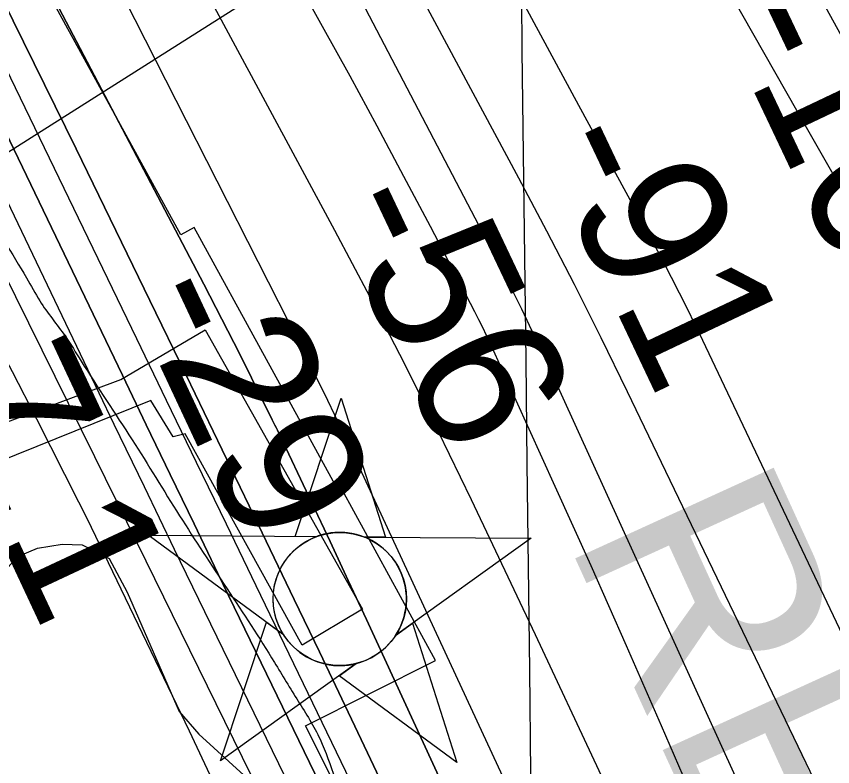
# Model space of a CAD drawing. Extents: x 3694830 to 3732949, y 415201 to 440970.
# Drawn here: x 3714569.5 to 3714943.7, y 431647.8 to 431991.7 of the extents above; entities that cross this region are included whole.
import ezdxf

# ---------------------------------------------------------------- set-up
doc = ezdxf.new("R2010")
doc.units = 0
for name, color, linetype in [('V-CHAN-DOCK', 7, 'Continuous'), ('V-CHAN-NAID', 7, 'Continuous'), ('V-GRID-MAJR', 7, 'Continuous'), ('V-RIVR-EDGE', 7, 'Continuous'), ('V-RIVR-RANG', 7, 'Continuous'), ('V-RRAP-RVMT', 7, 'Continuous'), ('V-RRAP-RVMT-IDEN', 7, 'Continuous'), ('V-SITE-VEGE', 7, 'Continuous'), ('V-TOPO-DPTH', 7, 'Continuous'), ('V-TOPO-MAJR', 7, 'Continuous'), ('V-TOPO-MINR', 7, 'Continuous'), ('V-TOPO-WATR', 7, 'Continuous')]:
    doc.layers.add(name, color=color, linetype=linetype)

msp = doc.modelspace()

# ---------------------------------------------------------------- linework, layer by layer
at = {"layer": 'V-CHAN-DOCK'}
msp.add_lwpolyline([(3714510.94, 431785.54), (3714617.36, 431825.28), (3714656.08, 431847.95), (3714728.21, 431720.04), (3714700.55, 431703.55), (3714646.98, 431800.34), (3714641.45, 431798.98), (3714631.14, 431815.57), (3714517.11, 431769.64), (3714510.94, 431785.54)], dxfattribs=at)
at = {"layer": 'V-CHAN-NAID'}
for points in [[(3714706.91, 431753.19), (3714697.32, 431753.26), (3714718.45, 431816.74), (3714738.67, 431752.97), (3714729.08, 431753.04), (3714727.5, 431753.61), (3714725.41, 431754.23), (3714723.37, 431754.68), (3714721.33, 431754.99), (3714720.17, 431755.11), (3714718.63, 431755.19), (3714716.91, 431755.18), (3714715.54, 431755.11), (3714713.64, 431754.91), (3714712.27, 431754.7), (3714710.48, 431754.31), (3714708.96, 431753.89), (3714707.92, 431753.56)], [(3714706.91, 431753.19), (3714630.42, 431753.73), (3714691.98, 431708.34), (3714690.87, 431710.24), (3714690.06, 431711.87), (3714689.23, 431713.84), (3714688.54, 431715.89), (3714688.17, 431717.22), (3714687.81, 431718.84), (3714687.57, 431720.29), (3714687.38, 431721.89), (3714687.27, 431723.62), (3714687.26, 431725.2), (3714687.36, 431727.28), (3714687.55, 431728.9), (3714687.94, 431731.1), (3714688.42, 431733.02), (3714689.02, 431734.91), (3714689.68, 431736.59), (3714690.41, 431738.17), (3714691.22, 431739.71), (3714692.28, 431741.45), (3714693.31, 431742.92), (3714694.31, 431744.19), (3714695.31, 431745.33), (3714696.62, 431746.67), (3714697.67, 431747.63), (3714699.39, 431749.03), (3714700.6, 431749.9), (3714702.29, 431750.97), (3714704.02, 431751.92), (3714705.47, 431752.6)], [(3714729.08, 431753.04), (3714805.57, 431752.49), (3714743.37, 431707.97), (3714744.28, 431709.46), (3714745.26, 431711.31), (3714745.98, 431712.89), (3714746.71, 431714.85), (3714747.26, 431716.63), (3714747.66, 431718.27), (3714748.02, 431720.28), (3714748.2, 431721.85), (3714748.33, 431724.06), (3714748.3, 431726.12), (3714748.11, 431728.34), (3714747.84, 431730.1), (3714747.35, 431732.33), (3714746.71, 431734.47), (3714745.96, 431736.45), (3714745.31, 431737.9), (3714744.31, 431739.81), (3714743.25, 431741.53), (3714742.03, 431743.24), (3714740.77, 431744.78), (3714739.5, 431746.14), (3714737.87, 431747.67), (3714736.12, 431749.09), (3714734.44, 431750.26), (3714732.55, 431751.39), (3714731.08, 431752.16)], [(3714725.34, 431695.06), (3714663.14, 431650.54), (3714684.26, 431714.03), (3714691.98, 431708.34), (3714692.62, 431707.37), (3714694, 431705.51), (3714695.21, 431704.1), (3714696.68, 431702.59), (3714698.07, 431701.34), (3714699.52, 431700.19), (3714700.92, 431699.2), (3714702.6, 431698.16), (3714704.31, 431697.25), (3714706.11, 431696.44), (3714707.55, 431695.89), (3714709.18, 431695.36), (3714711.41, 431694.79), (3714712.94, 431694.51), (3714714.96, 431694.25), (3714716.5, 431694.14), (3714718.36, 431694.12), (3714720.05, 431694.2), (3714721.76, 431694.38), (3714723.66, 431694.69)], [(3714743.37, 431707.97), (3714751.17, 431713.55), (3714771.39, 431649.77), (3714717.54, 431689.48), (3714725.34, 431695.06), (3714727.01, 431695.54), (3714728.62, 431696.1), (3714730.78, 431697.01), (3714732.51, 431697.9), (3714734.38, 431699.01), (3714736.12, 431700.22), (3714737.67, 431701.47), (3714738.96, 431702.64), (3714740.34, 431704.06), (3714741.54, 431705.46), (3714742.66, 431706.93)]]:
    msp.add_lwpolyline(points, close=True, dxfattribs=at)
msp.add_circle((3714717.79, 431724.66), 30.54, dxfattribs=at)
at = {"layer": 'V-GRID-MAJR'}
msp.add_spline([(3714934.61, 420805.69), (3714862.37, 426862.61), (3714790.09, 432923), (3714717.8, 438983.4), (3714717.76, 438986.86)], degree=3, dxfattribs=at)
at = {"layer": 'V-RIVR-EDGE'}
msp.add_spline([(3713043.36, 434433.46), (3713056.06, 434414.57), (3713056.04, 434406.88), (3713052.79, 434399.61), (3713047.11, 434392.75), (3713042.65, 434386.29), (3713043.01, 434370.12), (3713038.12, 434351.93), (3713036.07, 434343.45), (3713036.06, 434336.17), (3713040.9, 434332.11), (3713051.79, 434323.59), (3713062.7, 434316.69), (3713076.84, 434311.4), (3713086.94, 434310.97), (3713095.85, 434315.4), (3713105.96, 434316.99), (3713116.07, 434314.94), (3713133.03, 434306.41), (3713147.55, 434292.63), (3713164.08, 434271.56), (3713182.21, 434242.4), (3713202.75, 434208.78), (3713246.25, 434141.96), (3713270.82, 434100.25), (3713298.6, 434054.48), (3713309.06, 434030.19), (3713330.81, 433996.58), (3713345.71, 433970.26), (3713361.42, 433947.98), (3713375.53, 433928.53), (3713396.87, 433893.7), (3713411.78, 433870.62), (3713447.99, 433798.55), (3713459.25, 433773.05), (3713466.86, 433742.7), (3713472.45, 433712.36), (3713472.36, 433677.18), (3713468.61, 433633.52), (3713467.34, 433610.07), (3713470.51, 433584.58), (3713479.34, 433556.26), (3713491.82, 433535.6), (3713493.84, 433532.77), (3713502.73, 433532.34), (3713517.29, 433531.5), (3713528.19, 433525), (3713535.44, 433512.04), (3713539.44, 433497.88), (3713551.1, 433470.76), (3713571.62, 433428.25), (3713584.91, 433405.57), (3713600.61, 433378.84), (3713617.94, 433355.35), (3713630.85, 433341.16), (3713638.1, 433329.42), (3713667.92, 433288.1), (3713682.82, 433262.18), (3713698.93, 433235.86), (3713713.83, 433213.98), (3713743.66, 433173.47), (3713771.07, 433139.03), (3713793.64, 433108.65), (3713810.98, 433087.98), (3713825.88, 433064.9), (3713836.35, 433046.68), (3713854.88, 433019.54), (3713877.84, 432982.28), (3713890.75, 432968.09), (3713918.55, 432930.82), (3713947.59, 432900.42), (3713972.61, 432880.14), (3713994.41, 432862.7), (3714015.79, 432843.64), (3714024.68, 432838.77), (3714027.51, 432840.38), (3714031.55, 432836.73), (3714054.94, 432811.2), (3714069.05, 432794.58), (3714081.14, 432778.78), (3714084.75, 432767.86), (3714089.95, 432743.99), (3714090.72, 432729.43), (3714087.84, 432706.79), (3714085.79, 432697.9), (3714089.01, 432689.8), (3714097.06, 432677.25), (3714103.12, 432673.19), (3714116.03, 432662.24), (3714130.96, 432647.24), (3714139.42, 432637.11), (3714147.89, 432628.6), (3714162.42, 432618.05), (3714191.89, 432596.14), (3714208.84, 432583.96), (3714219.33, 432572.21), (3714227.38, 432556.83), (3714239.04, 432529.7), (3714247.87, 432505.42), (3714257.9, 432473.05), (3714259.47, 432454.44), (3714259.46, 432450.8), (3714261.87, 432441.5), (3714263.07, 432437.85), (3714269.13, 432435.01), (3714278.83, 432431.75), (3714288.11, 432423.23), (3714293.74, 432412.3), (3714294.52, 432400.57), (3714296.12, 432393.29), (3714303.37, 432380.33), (3714315.44, 432357.66), (3714335.97, 432318.79), (3714351.64, 432280.74), (3714367.34, 432251.18), (3714384.65, 432218.38), (3714402.77, 432189.63), (3714414.46, 432173.02), (3714421.71, 432161.68), (3714427.34, 432147.51), (3714436.17, 432122.02), (3714449.05, 432097.72), (3714461.53, 432075.05), (3714474.82, 432054.39), (3714484.1, 432043.45), (3714493.76, 432025.23), (3714503, 432004.18), (3714527.15, 431956.4), (3714539.22, 431931.71), (3714554.93, 431907), (3714564.18, 431888.78), (3714574.25, 431871.77), (3714580.29, 431861.25), (3714591.98, 431845.04), (3714599.23, 431833.7), (3714622.59, 431797.66), (3714644.34, 431762.83), (3714687.85, 431695.59), (3714698.72, 431677.77), (3714708.79, 431660.36), (3714715.62, 431642.55), (3714730.5, 431612.19), (3714746.21, 431585.06), (3714751.43, 431570.08), (3714752.99, 431546.22), (3714750.08, 431514.28), (3714744.74, 431483.16), (3714743.88, 431460.52), (3714745.46, 431446.36), (3714749.46, 431426.94), (3714757.89, 431405.89), (3714773.97, 431365.41), (3714788.45, 431333.03), (3714805.34, 431298.21), (3714821.06, 431275.93), (3714824.67, 431265.01), (3714825.46, 431258.13), (3714829.49, 431250.44), (3714839.17, 431239.9), (3714868.97, 431190.09), (3714891.53, 431156.06), (3714906.01, 431126.91), (3714921.7, 431094.12), (3714930.14, 431072.67), (3714946.99, 431017.63), (3714956.22, 430988.9), (3714967.48, 430965.01), (3714982.77, 430932.63), (3714994.82, 430902.27), (3715004.87, 430876.36), (3715018.91, 430830.23), (3715037.39, 430783.68), (3715052.65, 430739.57), (3715069.91, 430689.39), (3715079.14, 430658.23), (3715083.14, 430642.85), (3715090.37, 430620.19), (3715103.21, 430582.95), (3715113.25, 430554.22), (3715131.73, 430503.22), (3715143.38, 430471.65), (3715155.02, 430439.27), (3715170.32, 430412.14), (3715185.61, 430379.35), (3715223.01, 430297.98), (3715228.66, 430293.11), (3715236.35, 430293.9), (3715238.77, 430293.49), (3715239.9, 430259.12), (3715240.57, 430232.44)], degree=3, dxfattribs=at)
at = {"layer": 'V-RIVR-RANG'}
msp.add_line((3714379.32, 431811.46), (3715055.16, 432239.53), dxfattribs=at)
at = {"layer": 'V-RRAP-RVMT'}
for points in [[(3714889.9, 431141.1), (3714878.15, 431136.25), (3714825.37, 431264.14), (3714818.05, 431261.09), (3714757.62, 431407.51), (3714773.14, 431413.91), (3714718.84, 431537.57), (3714758.29, 431554.93), (3714702.1, 431666.6), (3714761.69, 431696.44), (3714718.84, 431774.63), (3714717.4, 431773.85), (3714651.03, 431894.92), (3714644.92, 431891.58), (3714576.61, 432016.21), (3714572.54, 432014.02), (3714496.7, 432152.4), (3714511.29, 432160.39), (3714450.27, 432271.57), (3714435.69, 432263.59), (3714368.52, 432386.21), (3714362.42, 432382.88), (3714295.76, 432504.51)], [(3714727.44, 432423.51), (3714795.7, 432298.88), (3714787.33, 432294.33), (3714855.87, 432169.3), (3714846.72, 432164.27), (3714906.03, 432056.13), (3714907.12, 432056.71), (3714982.51, 431919.15), (3714978.51, 431916.99), (3715039.09, 431806.48), (3715032.53, 431802.87), (3715091.31, 431686.1), (3715081.65, 431681.26), (3715133.75, 431562.69), (3715146.94, 431568.17), (3715199.85, 431439.95), (3715199.94, 431439.99), (3715254.72, 431307.05), (3715271.02, 431313.79), (3715322.51, 431189.06), (3715327.08, 431190.94), (3715387.32, 431044.96)]]:
    msp.add_lwpolyline(points, dxfattribs=at)
at = {"layer": 'V-SITE-VEGE'}
msp.add_lwpolyline([(3714554.23, 431636.07), (3714548.29, 431654.52), (3714546.5, 431671.11), (3714547, 431687.69), (3714548.88, 431699.89), (3714550.97, 431706.33), (3714553.29, 431711.63), (3714557.47, 431724.74), (3714562.57, 431735.79), (3714570.19, 431744.06), (3714579.19, 431747.95), (3714590.48, 431749.76), (3714599.69, 431749.5), (3714612.11, 431743.25), (3714620.36, 431727.79), (3714644.16, 431673.14), (3714653.12, 431662.75), (3714687.58, 431631.32)], dxfattribs=at)
at = {"layer": 'V-TOPO-DPTH'}
for points in [[(3714345.6, 432513.27), (3714361.81, 432484.34), (3714377.87, 432455.34), (3714427.71, 432364.6), (3714468.21, 432289.98), (3714508.23, 432215.1), (3714547.52, 432139.82), (3714586.31, 432064.29), (3714698.97, 431842.29), (3714705.6, 431829.05), (3714712.14, 431815.76), (3714718.53, 431802.41), (3714724.84, 431789.01), (3715002.7, 431189.86), (3715201, 430732.86)], [(3714345.6, 432513.27), (3714361.81, 432484.34), (3714377.87, 432455.34), (3714427.71, 432364.6), (3714468.21, 432289.98), (3714508.23, 432215.1), (3714547.52, 432139.82), (3714586.31, 432064.29), (3714698.97, 431842.29), (3714705.6, 431829.05), (3714712.14, 431815.76), (3714718.53, 431802.41), (3714724.84, 431789.01), (3715002.7, 431189.86), (3715201, 430732.86)], [(3714321.23, 432470.96), (3714459.29, 432204.83), (3714494.32, 432136.66), (3714528.99, 432068.32), (3714563.14, 431999.71), (3714596.93, 431930.92), (3714630.68, 431861.53), (3714647.31, 431827.29), (3714663.9, 431793.03), (3714680.44, 431758.75), (3714696.95, 431724.45), (3714708.45, 431700.5), (3714730.55, 431654.16), (3714752.46, 431607.72), (3714774.1, 431561.16), (3714795.55, 431514.51), (3714933.66, 431211.77), (3714943.16, 431190.7), (3714952.55, 431169.58), (3714961.75, 431148.38), (3714970.84, 431127.13), (3715013.12, 431027.1)], [(3715013.12, 431027.1), (3714970.84, 431127.13), (3714961.75, 431148.38), (3714952.55, 431169.58), (3714943.16, 431190.7), (3714933.66, 431211.77), (3714795.55, 431514.51), (3714774.1, 431561.16), (3714752.46, 431607.72), (3714730.55, 431654.16), (3714708.45, 431700.5), (3714696.95, 431724.45), (3714680.44, 431758.75), (3714663.9, 431793.03), (3714647.31, 431827.29), (3714630.68, 431861.53), (3714596.93, 431930.92), (3714563.14, 431999.71), (3714528.99, 432068.32), (3714494.32, 432136.66), (3714459.29, 432204.83), (3714321.23, 432470.96)], [(3714342.74, 432464.73), (3714655.43, 431868.96), (3714661, 431858.27), (3714666.51, 431847.55), (3714671.94, 431836.79), (3714677.33, 431826.01), (3714686.82, 431806.81), (3714687.42, 431805.6), (3714688.01, 431804.39), (3714688.59, 431803.18), (3714689.17, 431801.97), (3714704.91, 431768.79), (3714713.33, 431750.97), (3714721.7, 431733.13), (3714730.02, 431715.26), (3714738.29, 431697.37), (3714946.62, 431244.71), (3714961.56, 431211.99), (3714976.39, 431179.21), (3714991.03, 431146.36), (3715005.55, 431113.44)], [(3715005.55, 431113.44), (3714991.03, 431146.36), (3714976.39, 431179.21), (3714961.56, 431211.99), (3714946.62, 431244.71), (3714738.29, 431697.37), (3714730.02, 431715.26), (3714721.7, 431733.13), (3714713.33, 431750.97), (3714704.91, 431768.79), (3714689.17, 431801.97), (3714688.59, 431803.18), (3714688.01, 431804.39), (3714687.42, 431805.6), (3714686.82, 431806.81), (3714677.33, 431826.01), (3714671.94, 431836.79), (3714666.51, 431847.55), (3714661, 431858.27), (3714655.43, 431868.96), (3714342.74, 432464.73)], [(3715080.89, 430793.93), (3714940.84, 431139.32), (3714936.33, 431150.27), (3714931.75, 431161.18), (3714927.04, 431172.04), (3714922.26, 431182.87), (3714877.77, 431282.11), (3714850.42, 431342.4), (3714822.7, 431402.53), (3714794.45, 431462.41), (3714765.84, 431522.12), (3714661.97, 431736.4), (3714650.98, 431759.08), (3714640.01, 431781.78), (3714629.06, 431804.48), (3714618.13, 431827.19), (3714411.58, 432256.64), (3714392.92, 432295.02), (3714374.06, 432333.3), (3714354.87, 432371.41), (3714335.48, 432409.43)], [(3715080.89, 430793.93), (3714940.84, 431139.32), (3714936.33, 431150.27), (3714931.75, 431161.18), (3714927.04, 431172.04), (3714922.26, 431182.87), (3714877.77, 431282.11), (3714850.42, 431342.4), (3714822.7, 431402.53), (3714794.45, 431462.41), (3714765.84, 431522.12), (3714661.97, 431736.4), (3714650.98, 431759.08), (3714640.01, 431781.78), (3714629.06, 431804.48), (3714618.13, 431827.19), (3714411.58, 432256.64), (3714392.92, 432295.02), (3714374.06, 432333.3), (3714354.87, 432371.41), (3714335.48, 432409.43)], [(3714346.22, 432291.13), (3714392.91, 432206.43), (3714438.7, 432121.26), (3714483.14, 432035.38), (3714526.68, 431949.03), (3714605.34, 431789.92), (3714610.25, 431779.99), (3714615.14, 431770.06), (3714620.03, 431760.12), (3714624.92, 431750.18), (3714877.43, 431235.52), (3714883.9, 431222.11), (3714890.27, 431208.64), (3714896.46, 431195.1), (3714902.54, 431181.5), (3714912.56, 431158.7), (3714913.52, 431156.45), (3714914.47, 431154.2), (3714915.39, 431151.93), (3714916.28, 431149.66), (3714991.39, 430954.63)]]:
    msp.add_lwpolyline(points, dxfattribs=at)
at = {"layer": 'V-TOPO-MAJR'}
for points in [[(3714593.92, 432534.32), (3714932.75, 431938.8), (3714937.03, 431931.28), (3714941.31, 431923.76), (3714945.59, 431916.25), (3714949.88, 431908.73), (3714980.21, 431855.53), (3714984.37, 431849.17), (3714988.99, 431843.21), (3714994.3, 431837.86), (3715000.07, 431832.92), (3715003.81, 431832.12), (3715006.74, 431832.61)], [(3714393.15, 432491.42), (3714715.36, 431893.73), (3714731.56, 431863.13), (3714747.44, 431832.38), (3714762.86, 431801.38), (3714777.96, 431770.23), (3714807.35, 431708.44), (3714836.57, 431646.12), (3714865.32, 431583.59), (3714893.37, 431520.74), (3714920.96, 431457.68), (3715004.03, 431264.88), (3715017.71, 431233.17), (3715031.4, 431201.46), (3715045.12, 431169.76), (3715058.84, 431138.07), (3715127.8, 430979.02)]]:
    msp.add_lwpolyline(points, dxfattribs=at)
at = {"layer": 'V-TOPO-MINR'}
for points in [[(3714520.34, 432530.88), (3714757.97, 432080.39), (3714775.15, 432047.97), (3714792.41, 432015.59), (3714809.8, 431983.28), (3714827.27, 431951.01), (3714854.61, 431900.73), (3714858.45, 431893.62), (3714862.25, 431886.5), (3714866, 431879.35), (3714869.72, 431872.19), (3714873.39, 431864.99), (3714877, 431857.78), (3714880.55, 431850.52), (3714884.04, 431843.24), (3715151.86, 431278.95)], [(3714345.6, 432513.27), (3714361.81, 432484.34), (3714377.87, 432455.34), (3714427.71, 432364.6), (3714468.21, 432289.98), (3714508.23, 432215.1), (3714547.52, 432139.82), (3714586.31, 432064.29), (3714698.97, 431842.29), (3714705.6, 431829.05), (3714712.14, 431815.76), (3714718.53, 431802.41), (3714724.84, 431789.01), (3715002.7, 431189.86), (3715201, 430732.86)], [(3714434.84, 432482.28), (3714709.78, 431987.18), (3714722.34, 431964.36), (3714734.77, 431941.48), (3714747.03, 431918.5), (3714759.17, 431895.47), (3714779.58, 431856.39), (3714781.4, 431852.82), (3714783.18, 431849.24), (3714784.91, 431845.63), (3714786.59, 431842.01), (3714816.4, 431776.43), (3714832.83, 431739.95), (3714849.1, 431703.4), (3714865.12, 431666.73), (3714880.97, 431629.99), (3715044.02, 431248.54), (3715051.68, 431230.65), (3715059.37, 431212.77), (3715067.09, 431194.9), (3715074.83, 431177.04), (3715101.91, 431114.72)], [(3714310.92, 432473.99), (3714376.66, 432346.85), (3714413.16, 432275.57), (3714449.27, 432204.1), (3714484.81, 432132.34), (3714519.96, 432060.39), (3714624.61, 431844), (3714638.29, 431815.71), (3714651.97, 431787.41), (3714665.64, 431759.11), (3714679.3, 431730.81), (3714720.37, 431645.7), (3714754.31, 431574.71), (3714787.89, 431503.56), (3714820.94, 431432.17), (3714853.64, 431360.61), (3714927.77, 431196.79), (3714934.81, 431181.03), (3714941.75, 431165.22), (3714948.54, 431149.34), (3714955.22, 431133.43), (3715043.72, 430919.73)], [(3714321.23, 432470.96), (3714459.29, 432204.83), (3714494.32, 432136.66), (3714528.99, 432068.32), (3714563.14, 431999.71), (3714596.93, 431930.92), (3714630.68, 431861.53), (3714647.31, 431827.29), (3714663.9, 431793.03), (3714680.44, 431758.75), (3714696.95, 431724.45), (3714708.45, 431700.5), (3714730.55, 431654.16), (3714752.46, 431607.72), (3714774.1, 431561.16), (3714795.55, 431514.51), (3714933.66, 431211.77), (3714943.16, 431190.7), (3714952.55, 431169.58), (3714961.75, 431148.38), (3714970.84, 431127.13), (3715013.12, 431027.1)], [(3714342.74, 432464.73), (3714655.43, 431868.96), (3714661, 431858.27), (3714666.51, 431847.55), (3714671.94, 431836.79), (3714677.33, 431826.01), (3714686.82, 431806.81), (3714687.42, 431805.6), (3714688.01, 431804.39), (3714688.59, 431803.18), (3714689.17, 431801.97), (3714704.91, 431768.79), (3714713.33, 431750.97), (3714721.7, 431733.13), (3714730.02, 431715.26), (3714738.29, 431697.37), (3714946.62, 431244.71), (3714961.56, 431211.99), (3714976.39, 431179.21), (3714991.03, 431146.36), (3715005.55, 431113.44)], [(3714308.37, 432444.16), (3714600.5, 431833.55), (3714614.27, 431804.84), (3714628.08, 431776.15), (3714641.95, 431747.49), (3714655.85, 431718.85), (3714822.3, 431376.94), (3714839.71, 431340.68), (3714856.86, 431304.31), (3714873.62, 431267.75), (3714890.12, 431231.08), (3714917.16, 431170.11), (3714919.91, 431163.81), (3714922.61, 431157.49), (3714925.23, 431151.14), (3714927.8, 431144.76), (3715118.85, 430662.98)], [(3714226.66, 432424.41), (3714532.2, 431893.4), (3714544.26, 431872.05), (3714556.09, 431850.58), (3714567.58, 431828.92), (3714578.85, 431807.15), (3714598.08, 431769.24), (3714599.55, 431766.32), (3714601.01, 431763.39), (3714602.45, 431760.46), (3714603.87, 431757.51), (3714648.7, 431664.24), (3714672.14, 431614.48), (3714695.08, 431564.49), (3714717.24, 431514.15), (3714738.89, 431463.58), (3714851.06, 431195.97), (3714862.87, 431167.04), (3714874.31, 431137.98), (3714885.21, 431108.72)], [(3714335.48, 432409.43), (3714354.87, 432371.41), (3714374.06, 432333.3), (3714392.92, 432295.02), (3714411.58, 432256.64), (3714618.13, 431827.19), (3714629.06, 431804.48), (3714640.01, 431781.78), (3714650.98, 431759.08), (3714661.97, 431736.4), (3714765.84, 431522.12), (3714794.45, 431462.41), (3714822.7, 431402.53), (3714850.42, 431342.4), (3714877.77, 431282.11), (3714922.26, 431182.87), (3714927.04, 431172.04), (3714931.75, 431161.18), (3714936.33, 431150.27), (3714940.84, 431139.32), (3715080.89, 430793.93)], [(3714545.05, 432338.28), (3714588.84, 432258.78), (3714632.21, 432179.06), (3714674.97, 432099), (3714717.31, 432018.72), (3714788.4, 431882.64), (3714794.79, 431870.18), (3714801.03, 431857.65), (3714807.07, 431845.03), (3714812.98, 431832.33), (3715011.64, 431396.28)], [(3714574.21, 432337.54), (3714799.73, 431917.66), (3714812.56, 431893.39), (3714825.17, 431869.01), (3714837.46, 431844.47), (3714849.53, 431819.81), (3714927.79, 431657.27), (3714960.99, 431587.79), (3714993.92, 431518.18), (3715026.44, 431448.37), (3715058.68, 431378.44), (3715093.42, 431302.5), (3715108.21, 431270.5), (3715123.16, 431238.58), (3715138.36, 431206.77), (3715153.72, 431175.03), (3715191.57, 431097.58)]]:
    msp.add_lwpolyline(points, dxfattribs=at)
at = {"layer": 'V-TOPO-WATR'}
msp.add_lwpolyline([(3714346.22, 432291.13), (3714392.91, 432206.43), (3714438.7, 432121.26), (3714483.14, 432035.38), (3714526.68, 431949.03), (3714605.34, 431789.92), (3714610.25, 431779.99), (3714615.14, 431770.06), (3714620.03, 431760.12), (3714624.92, 431750.18), (3714877.43, 431235.52), (3714883.9, 431222.11), (3714890.27, 431208.64), (3714896.46, 431195.1), (3714902.54, 431181.5), (3714912.56, 431158.7), (3714913.52, 431156.45), (3714914.47, 431154.2), (3714915.39, 431151.93), (3714916.28, 431149.66), (3714991.39, 430954.63)], dxfattribs=at)

# ---------------------------------------------------------------- texts
at = {"layer": 'V-RIVR-RANG'}
for s, rotation, p in [('-101', 295.3752, (3714892.1, 431989.71)), ('-91', 295.3752, (3714808.65, 431932.31)), ('-56', 295.3752, (3714711.29, 431904.22)), ('-29', 295.0883, (3714620.79, 431862.62)), ('7.1', 295.0883, (3714529.55, 431821.67))]:
    msp.add_text(s, height=67, rotation=rotation, dxfattribs=at).set_placement(p)
at = {"layer": 'V-RRAP-RVMT-IDEN'}
msp.add_text('REVET.', height=100, rotation=294.5575, dxfattribs=at).set_placement((3714821.13, 431753.25))

doc.saveas('drawing.dxf')
